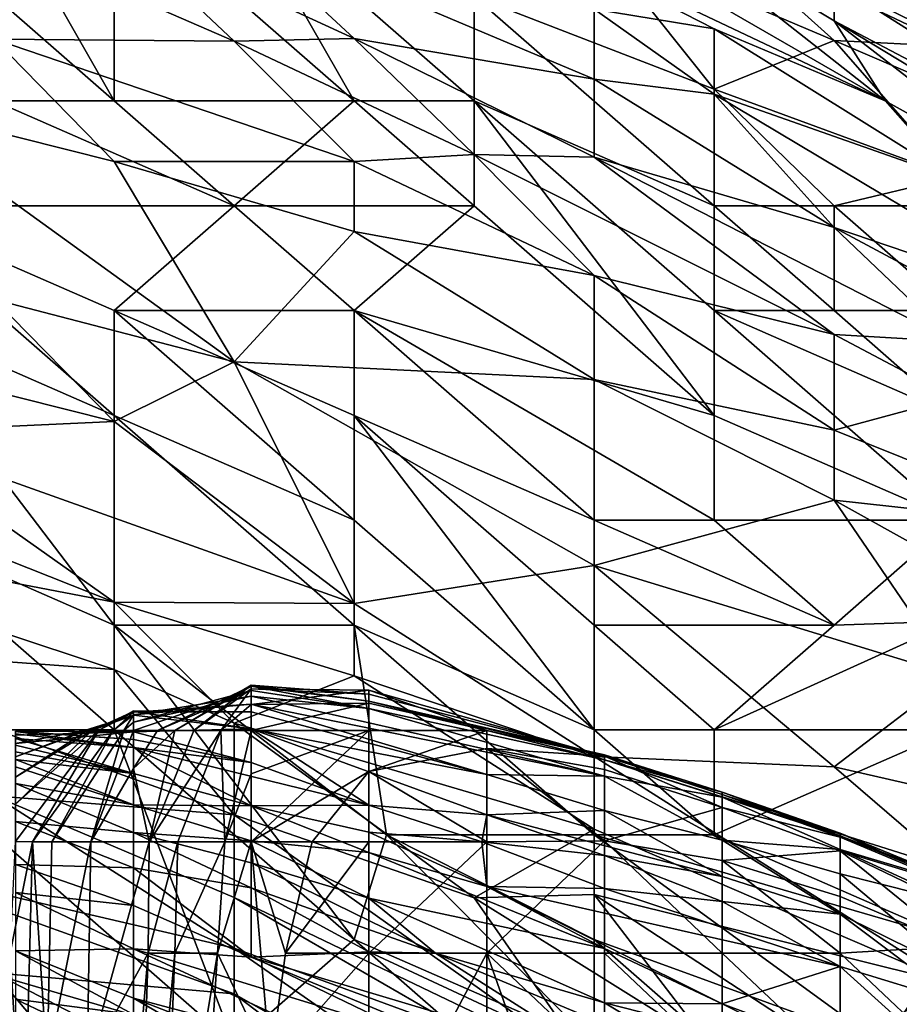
# Model space of a CAD drawing. Extents: x -161 to 11, y -10 to 160.
# Tile 482 of 499: x 0.9225 to 0.9553, y 0.2599 to 0.2966. Entities that reach past the tile are written whole.
import ezdxf

# ---------------------------------------------------------------- set-up
doc = ezdxf.new("R2010")
doc.units = 0
doc.header["$MEASUREMENT"] = 0
doc.layers.get('0').update_dxf_attribs({"linetype": 'CONTINUOUS'})

msp = doc.modelspace()

# ---------------------------------------------------------------- linework, layer by layer
for points in [[(0.957368, 0.297272, 0.713675), (0.962871, 0.293568, 0.701956), (0.943955, 0.304314, 0.705862)], [(0.943955, 0.304314, 0.705862), (0.962871, 0.293568, 0.701956), (0.943955, 0.303918, 0.69805)], [(0.962871, 0.293568, 0.701956), (0.961839, 0.293601, 0.694144), (0.943955, 0.303918, 0.69805)], [(0.943955, 0.303918, 0.69805), (0.961839, 0.293601, 0.694144), (0.952897, 0.297979, 0.686331)], [(0.92607, 0.293568, 0.743644), (0.921599, 0.30138, 0.741231), (0.917128, 0.30138, 0.741439)], [(0.92607, 0.293568, 0.743644), (0.917128, 0.30138, 0.741439), (0.921599, 0.293568, 0.743578)], [(0.92607, 0.30138, 0.740745), (0.921599, 0.30138, 0.741231), (0.92607, 0.293568, 0.743644)], [(0.92607, 0.30138, 0.740745), (0.935013, 0.293568, 0.743371), (0.930542, 0.30138, 0.739953)], [(0.935013, 0.293568, 0.743371), (0.92607, 0.30138, 0.740745), (0.92607, 0.293568, 0.743644)], [(0.939484, 0.293568, 0.742914), (0.930542, 0.30138, 0.739953), (0.935013, 0.293568, 0.743371)], [(0.939484, 0.293568, 0.742914), (0.939484, 0.297474, 0.740763), (0.930542, 0.30138, 0.739953)], [(0.954803, 0.293568, 0.662894), (0.939484, 0.300841, 0.658987), (0.941267, 0.30138, 0.6668)], [(0.954803, 0.293568, 0.662894), (0.941267, 0.30138, 0.6668), (0.944871, 0.30138, 0.678519)], [(0.952897, 0.297979, 0.686331), (0.952897, 0.296546, 0.674612), (0.944871, 0.30138, 0.678519)], [(0.944871, 0.30138, 0.678519), (0.952897, 0.296546, 0.674612), (0.954803, 0.293568, 0.662894)], [(0.943955, 0.296986, 0.651175), (0.939484, 0.300841, 0.658987), (0.948426, 0.296251, 0.658987)], [(0.954803, 0.293568, 0.662894), (0.948426, 0.296251, 0.658987), (0.939484, 0.300841, 0.658987)], [(0.92607, 0.300018, 0.627737), (0.930542, 0.295797, 0.619925), (0.921599, 0.299682, 0.619925)], [(0.935013, 0.295889, 0.627737), (0.92607, 0.300018, 0.627737), (0.930542, 0.30004, 0.63555)], [(0.92607, 0.300018, 0.627737), (0.935013, 0.295889, 0.627737), (0.930542, 0.295797, 0.619925)], [(0.943955, 0.296986, 0.651175), (0.943955, 0.294372, 0.639456), (0.930542, 0.30004, 0.63555)], [(0.935013, 0.295889, 0.627737), (0.930542, 0.30004, 0.63555), (0.943955, 0.294372, 0.639456)], [(0.943955, 0.299623, 0.737112), (0.952897, 0.295816, 0.737112), (0.948426, 0.299843, 0.733206)], [(0.957368, 0.29559, 0.733206), (0.948426, 0.299843, 0.733206), (0.952897, 0.295816, 0.737112)], [(0.957368, 0.296642, 0.7293), (0.948426, 0.299843, 0.733206), (0.957368, 0.29559, 0.733206)], [(0.921599, 0.299682, 0.619925), (0.930542, 0.295797, 0.619925), (0.921599, 0.295869, 0.608206)], [(0.948426, 0.294006, 0.741019), (0.943955, 0.299623, 0.737112), (0.939484, 0.297474, 0.740763)], [(0.952897, 0.295816, 0.737112), (0.943955, 0.299623, 0.737112), (0.948426, 0.294006, 0.741019)], [(0.96631, 0.289496, 0.678519), (0.952897, 0.296546, 0.674612), (0.952897, 0.297979, 0.686331)], [(0.961839, 0.293601, 0.694144), (0.96631, 0.289496, 0.678519), (0.952897, 0.297979, 0.686331)], [(0.948426, 0.289662, 0.743853), (0.948426, 0.294006, 0.741019), (0.939484, 0.297474, 0.740763)], [(0.948426, 0.289662, 0.743853), (0.939484, 0.297474, 0.740763), (0.939484, 0.293568, 0.742914)], [(0.948426, 0.29382, 0.647269), (0.943955, 0.296986, 0.651175), (0.948426, 0.296251, 0.658987)], [(0.943955, 0.294372, 0.639456), (0.943955, 0.296986, 0.651175), (0.948426, 0.29382, 0.647269)], [(0.96631, 0.289496, 0.678519), (0.96631, 0.288444, 0.670706), (0.952897, 0.296546, 0.674612)], [(0.952897, 0.296546, 0.674612), (0.96631, 0.288444, 0.670706), (0.961839, 0.289666, 0.662894)], [(0.961839, 0.289666, 0.662894), (0.954803, 0.293568, 0.662894), (0.952897, 0.296546, 0.674612)], [(0.954803, 0.293568, 0.662894), (0.957368, 0.290674, 0.655081), (0.948426, 0.296251, 0.658987)], [(0.957368, 0.290674, 0.655081), (0.948426, 0.29382, 0.647269), (0.948426, 0.296251, 0.658987)], [(0.92607, 0.29131, 0.600394), (0.917073, 0.293568, 0.596487), (0.921599, 0.295869, 0.608206)], [(0.930542, 0.295797, 0.619925), (0.935013, 0.291314, 0.612112), (0.921599, 0.295869, 0.608206)], [(0.921599, 0.295869, 0.608206), (0.935013, 0.291314, 0.612112), (0.92607, 0.29131, 0.600394)], [(0.935013, 0.295889, 0.627737), (0.939484, 0.291568, 0.619925), (0.930542, 0.295797, 0.619925)], [(0.935013, 0.291314, 0.612112), (0.930542, 0.295797, 0.619925), (0.939484, 0.291568, 0.619925)], [(0.943955, 0.294372, 0.639456), (0.943955, 0.291472, 0.627737), (0.935013, 0.295889, 0.627737)], [(0.935013, 0.295889, 0.627737), (0.943955, 0.291472, 0.627737), (0.939484, 0.291568, 0.619925)], [(0.957368, 0.290724, 0.741019), (0.952897, 0.295816, 0.737112), (0.948426, 0.294006, 0.741019)], [(0.958137, 0.293568, 0.737112), (0.957368, 0.29559, 0.733206), (0.952897, 0.295816, 0.737112)], [(0.952897, 0.295816, 0.737112), (0.957368, 0.290724, 0.741019), (0.958137, 0.293568, 0.737112)], [(0.948426, 0.29382, 0.647269), (0.952897, 0.288847, 0.63555), (0.943955, 0.294372, 0.639456)], [(0.952897, 0.288847, 0.63555), (0.943955, 0.291472, 0.627737), (0.943955, 0.294372, 0.639456)], [(0.952897, 0.289662, 0.743047), (0.948426, 0.294006, 0.741019), (0.948426, 0.289662, 0.743853)], [(0.948426, 0.294006, 0.741019), (0.952897, 0.289662, 0.743047), (0.957368, 0.290724, 0.741019)], [(0.92607, 0.29131, 0.600394), (0.930542, 0.283848, 0.584769), (0.917073, 0.293568, 0.596487)], [(0.917073, 0.293568, 0.596487), (0.930542, 0.283848, 0.584769), (0.921599, 0.286172, 0.580862)], [(0.917128, 0.289662, 0.743637), (0.930542, 0.289662, 0.744583), (0.921599, 0.293568, 0.743578)], [(0.921599, 0.293568, 0.743578), (0.930542, 0.289662, 0.744583), (0.92607, 0.293568, 0.743644)], [(0.92607, 0.293568, 0.743644), (0.930542, 0.289662, 0.744583), (0.935013, 0.293568, 0.743371)], [(0.939484, 0.289662, 0.744488), (0.935013, 0.293568, 0.743371), (0.930542, 0.289662, 0.744583)], [(0.939484, 0.289662, 0.744488), (0.939484, 0.293568, 0.742914), (0.935013, 0.293568, 0.743371)], [(0.939484, 0.293568, 0.742914), (0.939484, 0.289662, 0.744488), (0.948426, 0.281849, 0.746614)], [(0.948426, 0.285755, 0.74541), (0.948426, 0.289662, 0.743853), (0.939484, 0.293568, 0.742914)], [(0.948426, 0.285755, 0.74541), (0.939484, 0.293568, 0.742914), (0.948426, 0.281849, 0.746614)], [(0.961839, 0.285825, 0.643362), (0.948426, 0.29382, 0.647269), (0.957368, 0.290674, 0.655081)], [(0.948426, 0.29382, 0.647269), (0.961839, 0.285825, 0.643362), (0.952897, 0.288847, 0.63555)], [(0.957368, 0.290674, 0.655081), (0.954803, 0.293568, 0.662894), (0.961839, 0.289666, 0.662894)], [(0.935013, 0.291314, 0.612112), (0.935013, 0.288703, 0.6043), (0.92607, 0.29131, 0.600394)], [(0.930542, 0.283848, 0.584769), (0.92607, 0.29131, 0.600394), (0.935013, 0.288703, 0.6043)], [(0.939484, 0.291568, 0.619925), (0.943955, 0.287065, 0.612112), (0.935013, 0.291314, 0.612112)], [(0.935013, 0.291314, 0.612112), (0.943955, 0.287065, 0.612112), (0.935013, 0.288703, 0.6043)], [(0.943955, 0.291472, 0.627737), (0.952897, 0.284863, 0.619925), (0.939484, 0.291568, 0.619925)], [(0.939484, 0.291568, 0.619925), (0.952897, 0.284863, 0.619925), (0.943955, 0.287065, 0.612112)], [(0.952897, 0.288847, 0.63555), (0.957368, 0.284601, 0.627737), (0.943955, 0.291472, 0.627737)], [(0.952897, 0.284863, 0.619925), (0.943955, 0.291472, 0.627737), (0.957368, 0.284601, 0.627737)], [(0.952897, 0.289662, 0.743047), (0.957368, 0.289662, 0.741951), (0.957368, 0.290724, 0.741019)], [(0.92607, 0.285755, 0.744728), (0.930542, 0.289662, 0.744583), (0.917128, 0.289662, 0.743637)], [(0.92607, 0.285755, 0.744728), (0.917128, 0.289662, 0.743637), (0.92607, 0.281849, 0.744714)], [(0.92607, 0.281849, 0.744714), (0.917128, 0.289662, 0.743637), (0.917128, 0.285755, 0.74355)], [(0.92607, 0.285755, 0.744728), (0.935013, 0.285755, 0.745393), (0.930542, 0.289662, 0.744583)], [(0.935013, 0.285755, 0.745393), (0.939484, 0.289662, 0.744488), (0.930542, 0.289662, 0.744583)], [(0.935013, 0.285755, 0.745393), (0.948426, 0.281849, 0.746614), (0.939484, 0.289662, 0.744488)], [(0.948426, 0.289662, 0.743853), (0.952897, 0.285755, 0.745155), (0.952897, 0.289662, 0.743047)], [(0.952897, 0.285755, 0.745155), (0.948426, 0.289662, 0.743853), (0.948426, 0.285755, 0.74541)], [(0.952897, 0.289662, 0.743047), (0.957368, 0.285755, 0.744795), (0.957368, 0.289662, 0.741951)], [(0.952897, 0.289662, 0.743047), (0.952897, 0.285755, 0.745155), (0.957368, 0.285755, 0.744795)], [(0.957368, 0.284601, 0.627737), (0.952897, 0.288847, 0.63555), (0.961839, 0.284064, 0.63555)], [(0.961839, 0.285825, 0.643362), (0.961839, 0.284064, 0.63555), (0.952897, 0.288847, 0.63555)], [(0.935013, 0.288703, 0.6043), (0.943955, 0.283182, 0.600394), (0.930542, 0.283848, 0.584769)], [(0.943955, 0.287065, 0.612112), (0.943955, 0.283182, 0.600394), (0.935013, 0.288703, 0.6043)], [(0.952897, 0.284863, 0.619925), (0.952897, 0.281301, 0.608206), (0.943955, 0.287065, 0.612112)], [(0.943955, 0.287065, 0.612112), (0.952897, 0.281301, 0.608206), (0.943955, 0.283182, 0.600394)], [(0.921599, 0.286172, 0.580862), (0.92607, 0.281627, 0.57305), (0.917128, 0.28387, 0.569144)], [(0.921599, 0.286172, 0.580862), (0.930542, 0.283848, 0.584769), (0.92607, 0.281627, 0.57305)], [(0.92607, 0.274037, 0.743801), (0.92607, 0.281849, 0.744714), (0.917128, 0.285755, 0.74355)], [(0.917128, 0.285755, 0.74355), (0.917128, 0.277943, 0.742446), (0.92607, 0.274037, 0.743801)], [(0.935013, 0.281849, 0.745762), (0.935013, 0.285755, 0.745393), (0.92607, 0.285755, 0.744728)], [(0.935013, 0.281849, 0.745762), (0.92607, 0.285755, 0.744728), (0.935013, 0.277943, 0.74588)], [(0.935013, 0.277943, 0.74588), (0.92607, 0.285755, 0.744728), (0.92607, 0.281849, 0.744714)], [(0.935013, 0.285755, 0.745393), (0.948426, 0.277943, 0.747445), (0.948426, 0.281849, 0.746614)], [(0.935013, 0.285755, 0.745393), (0.943955, 0.277943, 0.747023), (0.948426, 0.277943, 0.747445)], [(0.943955, 0.277943, 0.747023), (0.935013, 0.285755, 0.745393), (0.935013, 0.281849, 0.745762)], [(0.957368, 0.281849, 0.746547), (0.952897, 0.285755, 0.745155), (0.948426, 0.285755, 0.74541)], [(0.948426, 0.285755, 0.74541), (0.957368, 0.277943, 0.747952), (0.957368, 0.281849, 0.746547)], [(0.948426, 0.285755, 0.74541), (0.948426, 0.281849, 0.746614), (0.957368, 0.277943, 0.747952)], [(0.952897, 0.285755, 0.745155), (0.957368, 0.281849, 0.746547), (0.957368, 0.285755, 0.744795)], [(0.957368, 0.284601, 0.627737), (0.957368, 0.282507, 0.619925), (0.952897, 0.284863, 0.619925)], [(0.952897, 0.284863, 0.619925), (0.957368, 0.282507, 0.619925), (0.952897, 0.281301, 0.608206)], [(0.917128, 0.28387, 0.569144), (0.92607, 0.281627, 0.57305), (0.917128, 0.281207, 0.561331)], [(0.930542, 0.283848, 0.584769), (0.935013, 0.274836, 0.565237), (0.92607, 0.281627, 0.57305)], [(0.943955, 0.283182, 0.600394), (0.943955, 0.27626, 0.580862), (0.930542, 0.283848, 0.584769)], [(0.930542, 0.283848, 0.584769), (0.943955, 0.27626, 0.580862), (0.935013, 0.274836, 0.565237)], [(0.952897, 0.281301, 0.608206), (0.952897, 0.278688, 0.600394), (0.943955, 0.283182, 0.600394)], [(0.943955, 0.283182, 0.600394), (0.952897, 0.278688, 0.600394), (0.943955, 0.27626, 0.580862)], [(0.961839, 0.277713, 0.612112), (0.952897, 0.281301, 0.608206), (0.957368, 0.282507, 0.619925)], [(0.908522, 0.281849, 0.553519), (0.92607, 0.274896, 0.553519), (0.908186, 0.278324, 0.5418)], [(0.92607, 0.274896, 0.553519), (0.908522, 0.281849, 0.553519), (0.917128, 0.281207, 0.561331)], [(0.935013, 0.274037, 0.745694), (0.935013, 0.277943, 0.74588), (0.92607, 0.281849, 0.744714)], [(0.92607, 0.274037, 0.743801), (0.935013, 0.274037, 0.745694), (0.92607, 0.281849, 0.744714)], [(0.943955, 0.274037, 0.747307), (0.943955, 0.277943, 0.747023), (0.935013, 0.281849, 0.745762)], [(0.943955, 0.274037, 0.747307), (0.935013, 0.281849, 0.745762), (0.943955, 0.27013, 0.747238)], [(0.935013, 0.277943, 0.74588), (0.943955, 0.27013, 0.747238), (0.935013, 0.281849, 0.745762)], [(0.957368, 0.277943, 0.747952), (0.948426, 0.281849, 0.746614), (0.948426, 0.277943, 0.747445)], [(0.935013, 0.274836, 0.565237), (0.917128, 0.281207, 0.561331), (0.92607, 0.281627, 0.57305)], [(0.935013, 0.274836, 0.565237), (0.92607, 0.274896, 0.553519), (0.917128, 0.281207, 0.561331)], [(0.952897, 0.281301, 0.608206), (0.961839, 0.277713, 0.612112), (0.952897, 0.278688, 0.600394)], [(0.952897, 0.278688, 0.600394), (0.957368, 0.272157, 0.588675), (0.943955, 0.27626, 0.580862)], [(0.970781, 0.268751, 0.600394), (0.952897, 0.278688, 0.600394), (0.961839, 0.277713, 0.612112)], [(0.970781, 0.268751, 0.600394), (0.957368, 0.272157, 0.588675), (0.952897, 0.278688, 0.600394)], [(0.92607, 0.274896, 0.553519), (0.92607, 0.272381, 0.545706), (0.908186, 0.278324, 0.5418)], [(0.908186, 0.278324, 0.5418), (0.92607, 0.272381, 0.545706), (0.912657, 0.273356, 0.530081)], [(0.92607, 0.27013, 0.742911), (0.92607, 0.274037, 0.743801), (0.917128, 0.277943, 0.742446)], [(0.917128, 0.27013, 0.740196), (0.92607, 0.27013, 0.742911), (0.917128, 0.277943, 0.742446)], [(0.943955, 0.27013, 0.747238), (0.935013, 0.277943, 0.74588), (0.935013, 0.274037, 0.745694)], [(0.952897, 0.274037, 0.748494), (0.948426, 0.277943, 0.747445), (0.943955, 0.277943, 0.747023)], [(0.952897, 0.274037, 0.748494), (0.943955, 0.277943, 0.747023), (0.943955, 0.274037, 0.747307)], [(0.948426, 0.277943, 0.747445), (0.952897, 0.274037, 0.748494), (0.957368, 0.277943, 0.747952)], [(0.957368, 0.274188, 0.748831), (0.957368, 0.277943, 0.747952), (0.952897, 0.274037, 0.748494)], [(0.943955, 0.27626, 0.580862), (0.943955, 0.269146, 0.561331), (0.935013, 0.274836, 0.565237)], [(0.952897, 0.268759, 0.57305), (0.943955, 0.27626, 0.580862), (0.957368, 0.272157, 0.588675)], [(0.943955, 0.27626, 0.580862), (0.952897, 0.268759, 0.57305), (0.943955, 0.269146, 0.561331)], [(0.935013, 0.272148, 0.557425), (0.92607, 0.274896, 0.553519), (0.935013, 0.274836, 0.565237)], [(0.92607, 0.274896, 0.553519), (0.935013, 0.272148, 0.557425), (0.930542, 0.270383, 0.545706)], [(0.92607, 0.274896, 0.553519), (0.930542, 0.270383, 0.545706), (0.92607, 0.272381, 0.545706)], [(0.943955, 0.269146, 0.561331), (0.935013, 0.272148, 0.557425), (0.935013, 0.274836, 0.565237)], [(0.948426, 0.27013, 0.748143), (0.957368, 0.27013, 0.749468), (0.957368, 0.274188, 0.748831)], [(0.957368, 0.274188, 0.748831), (0.952897, 0.274037, 0.748494), (0.948426, 0.27013, 0.748143)], [(0.935013, 0.262318, 0.743547), (0.936223, 0.266224, 0.744925), (0.92607, 0.274037, 0.743801)], [(0.936223, 0.266224, 0.744925), (0.935013, 0.274037, 0.745694), (0.92607, 0.274037, 0.743801)], [(0.92607, 0.27013, 0.742911), (0.935013, 0.262318, 0.743547), (0.92607, 0.274037, 0.743801)], [(0.943955, 0.266224, 0.746926), (0.943955, 0.27013, 0.747238), (0.935013, 0.274037, 0.745694)], [(0.936223, 0.266224, 0.744925), (0.943955, 0.266224, 0.746926), (0.935013, 0.274037, 0.745694)], [(0.948426, 0.27013, 0.748143), (0.952897, 0.274037, 0.748494), (0.943955, 0.274037, 0.747307)], [(0.943955, 0.27013, 0.747238), (0.948426, 0.27013, 0.748143), (0.943955, 0.274037, 0.747307)], [(0.930542, 0.266969, 0.533987), (0.912657, 0.273356, 0.530081), (0.92607, 0.272381, 0.545706)], [(0.930542, 0.266969, 0.533987), (0.921599, 0.267678, 0.522269), (0.912657, 0.273356, 0.530081)], [(0.92607, 0.272381, 0.545706), (0.930542, 0.270383, 0.545706), (0.930542, 0.266969, 0.533987)], [(0.943955, 0.266438, 0.553519), (0.930542, 0.270383, 0.545706), (0.935013, 0.272148, 0.557425)], [(0.943955, 0.269146, 0.561331), (0.943955, 0.266438, 0.553519), (0.935013, 0.272148, 0.557425)], [(0.957368, 0.272157, 0.588675), (0.96631, 0.265691, 0.584769), (0.952897, 0.268759, 0.57305)], [(0.931174, 0.271386, 0.03395), (0.931174, 0.271596, 0.030193), (0.926784, 0.270421, 0.03395)], [(0.926784, 0.270421, 0.03395), (0.931174, 0.271596, 0.030193), (0.926784, 0.270111, 0.03045)], [(0.926784, 0.270111, 0.03045), (0.931174, 0.271596, 0.030193), (0.927685, 0.270111, 0.026436)], [(0.931174, 0.271596, 0.030193), (0.931174, 0.271756, 0.026436), (0.927685, 0.270111, 0.026436)], [(0.928328, 0.270111, 0.022678), (0.927685, 0.270111, 0.026436), (0.931174, 0.271756, 0.026436)], [(0.931174, 0.271756, 0.026436), (0.931174, 0.271797, 0.022678), (0.928328, 0.270111, 0.022678)], [(0.929043, 0.270111, 0.018921), (0.928328, 0.270111, 0.022678), (0.931174, 0.271797, 0.022678)], [(0.931174, 0.271797, 0.022678), (0.931174, 0.271664, 0.018921), (0.929043, 0.270111, 0.018921)], [(0.929043, 0.270111, 0.018921), (0.931174, 0.271664, 0.018921), (0.930041, 0.270111, 0.015164)], [(0.931174, 0.271664, 0.018921), (0.931174, 0.27108, 0.015164), (0.930041, 0.270111, 0.015164)], [(0.931174, 0.271756, 0.026436), (0.935564, 0.271201, 0.022678), (0.931174, 0.271797, 0.022678)], [(0.935564, 0.271469, 0.018921), (0.931174, 0.271797, 0.022678), (0.935564, 0.271201, 0.022678)], [(0.931174, 0.271797, 0.022678), (0.935564, 0.271469, 0.018921), (0.931174, 0.271664, 0.018921)], [(0.931174, 0.271596, 0.030193), (0.935564, 0.270928, 0.026436), (0.931174, 0.271756, 0.026436)], [(0.935564, 0.271201, 0.022678), (0.931174, 0.271756, 0.026436), (0.935564, 0.270928, 0.026436)], [(0.935564, 0.271614, 0.015164), (0.931174, 0.271664, 0.018921), (0.935564, 0.271469, 0.018921)], [(0.935564, 0.271614, 0.015164), (0.931174, 0.27108, 0.015164), (0.931174, 0.271664, 0.018921)], [(0.931174, 0.27108, 0.015164), (0.935564, 0.271614, 0.015164), (0.935564, 0.271124, 0.011407)], [(0.931174, 0.271386, 0.03395), (0.935564, 0.270928, 0.026436), (0.931174, 0.271596, 0.030193)], [(0.935564, 0.271469, 0.018921), (0.944343, 0.269156, 0.011407), (0.935564, 0.271614, 0.015164)], [(0.935564, 0.271614, 0.015164), (0.944343, 0.269156, 0.011407), (0.939953, 0.270111, 0.010335)], [(0.935564, 0.271614, 0.015164), (0.939953, 0.270111, 0.010335), (0.935564, 0.271124, 0.011407)], [(0.931174, 0.271386, 0.03395), (0.926784, 0.270689, 0.037707), (0.931174, 0.271097, 0.037707)], [(0.926784, 0.270689, 0.037707), (0.931174, 0.271386, 0.03395), (0.926784, 0.270421, 0.03395)], [(0.931174, 0.271097, 0.037707), (0.944343, 0.268405, 0.030193), (0.931174, 0.271386, 0.03395)], [(0.931174, 0.271386, 0.03395), (0.944343, 0.268405, 0.030193), (0.935564, 0.270928, 0.026436)], [(0.935564, 0.271124, 0.011407), (0.931174, 0.270111, 0.012856), (0.931174, 0.27108, 0.015164)], [(0.931174, 0.270111, 0.012856), (0.935564, 0.271124, 0.011407), (0.935564, 0.270111, 0.009329)], [(0.935564, 0.271201, 0.022678), (0.944343, 0.269156, 0.011407), (0.935564, 0.271469, 0.018921)], [(0.935564, 0.270928, 0.026436), (0.944343, 0.269015, 0.022678), (0.935564, 0.271201, 0.022678)], [(0.944343, 0.269015, 0.022678), (0.944343, 0.269205, 0.015164), (0.935564, 0.271201, 0.022678)], [(0.935564, 0.271201, 0.022678), (0.944343, 0.269205, 0.015164), (0.944343, 0.269156, 0.011407)], [(0.939953, 0.270111, 0.010335), (0.935564, 0.270111, 0.009329), (0.935564, 0.271124, 0.011407)], [(0.926784, 0.270686, 0.052735), (0.926784, 0.270812, 0.048978), (0.925234, 0.270111, 0.048978)], [(0.925483, 0.270111, 0.045221), (0.925234, 0.270111, 0.048978), (0.926784, 0.270812, 0.048978)], [(0.926784, 0.270812, 0.048978), (0.926784, 0.270841, 0.045221), (0.925483, 0.270111, 0.045221)], [(0.926784, 0.270787, 0.041464), (0.925483, 0.270111, 0.045221), (0.926784, 0.270841, 0.045221)], [(0.925483, 0.270111, 0.045221), (0.926784, 0.270787, 0.041464), (0.926031, 0.270111, 0.037707)], [(0.926784, 0.270787, 0.041464), (0.926784, 0.270689, 0.037707), (0.926031, 0.270111, 0.037707)], [(0.931174, 0.270801, 0.041464), (0.931174, 0.271097, 0.037707), (0.926784, 0.270787, 0.041464)], [(0.926784, 0.270787, 0.041464), (0.931174, 0.271097, 0.037707), (0.926784, 0.270689, 0.037707)], [(0.926784, 0.270812, 0.048978), (0.931174, 0.270801, 0.041464), (0.926784, 0.270841, 0.045221)], [(0.926784, 0.270787, 0.041464), (0.926784, 0.270841, 0.045221), (0.931174, 0.270801, 0.041464)], [(0.926784, 0.270686, 0.052735), (0.931174, 0.270169, 0.048978), (0.926784, 0.270812, 0.048978)], [(0.926784, 0.270812, 0.048978), (0.931174, 0.270169, 0.048978), (0.931174, 0.270801, 0.041464)], [(0.931174, 0.270111, 0.012856), (0.930041, 0.270111, 0.015164), (0.931174, 0.27108, 0.015164)], [(0.931174, 0.270801, 0.041464), (0.939953, 0.268471, 0.041464), (0.931174, 0.271097, 0.037707)], [(0.939953, 0.268471, 0.041464), (0.944343, 0.268405, 0.030193), (0.931174, 0.271097, 0.037707)], [(0.931174, 0.270169, 0.048978), (0.939953, 0.268471, 0.041464), (0.931174, 0.270801, 0.041464)], [(0.944343, 0.268405, 0.030193), (0.944343, 0.269015, 0.022678), (0.935564, 0.270928, 0.026436)], [(0.926784, 0.270686, 0.052735), (0.924956, 0.270111, 0.056493), (0.926784, 0.270054, 0.064007)], [(0.926784, 0.270686, 0.052735), (0.925058, 0.270111, 0.052735), (0.924956, 0.270111, 0.056493)], [(0.925234, 0.270111, 0.048978), (0.925058, 0.270111, 0.052735), (0.926784, 0.270686, 0.052735)], [(0.926424, 0.270111, 0.03395), (0.926031, 0.270111, 0.037707), (0.926784, 0.270689, 0.037707)], [(0.926784, 0.270689, 0.037707), (0.926784, 0.270421, 0.03395), (0.926424, 0.270111, 0.03395)], [(0.926784, 0.270111, 0.03045), (0.926424, 0.270111, 0.03395), (0.926784, 0.270421, 0.03395)], [(0.926784, 0.270054, 0.064007), (0.931174, 0.270169, 0.048978), (0.926784, 0.270686, 0.052735)], [(0.943955, 0.266438, 0.553519), (0.939484, 0.263876, 0.537894), (0.930542, 0.270383, 0.545706)], [(0.939484, 0.263876, 0.537894), (0.930542, 0.266969, 0.533987), (0.930542, 0.270383, 0.545706)], [(0.917128, 0.27013, 0.740196), (0.917128, 0.262318, 0.736295), (0.930542, 0.258412, 0.74023)], [(0.930542, 0.258412, 0.74023), (0.92607, 0.27013, 0.742911), (0.917128, 0.27013, 0.740196)], [(0.922395, 0.269625, 0.06025), (0.926784, 0.270054, 0.064007), (0.924956, 0.270111, 0.056493)], [(0.922395, 0.269625, 0.06025), (0.924956, 0.270111, 0.056493), (0.922395, 0.269134, 0.056493)], [(0.925058, 0.270111, 0.052735), (0.922395, 0.269134, 0.056493), (0.924956, 0.270111, 0.056493)], [(0.922395, 0.269134, 0.056493), (0.925058, 0.270111, 0.052735), (0.922395, 0.268375, 0.052735)], [(0.925234, 0.270111, 0.048978), (0.922395, 0.268375, 0.052735), (0.925058, 0.270111, 0.052735)], [(0.922395, 0.268375, 0.052735), (0.925234, 0.270111, 0.048978), (0.922395, 0.267367, 0.048978)], [(0.925483, 0.270111, 0.045221), (0.922395, 0.267367, 0.048978), (0.925234, 0.270111, 0.048978)], [(0.922395, 0.265973, 0.045221), (0.922395, 0.267367, 0.048978), (0.925483, 0.270111, 0.045221)], [(0.923029, 0.265961, 0.041464), (0.922395, 0.265973, 0.045221), (0.925483, 0.270111, 0.045221)], [(0.922395, 0.270078, 0.071521), (0.926784, 0.269769, 0.067764), (0.922395, 0.270079, 0.067764)], [(0.922395, 0.270079, 0.067764), (0.926784, 0.269769, 0.067764), (0.926784, 0.270054, 0.064007)], [(0.926784, 0.270054, 0.064007), (0.922395, 0.26993, 0.064007), (0.922395, 0.270079, 0.067764)], [(0.922395, 0.269985, 0.075278), (0.926784, 0.269477, 0.071521), (0.922395, 0.270078, 0.071521)], [(0.926784, 0.269477, 0.071521), (0.926784, 0.269769, 0.067764), (0.922395, 0.270078, 0.071521)], [(0.922395, 0.269625, 0.06025), (0.922395, 0.26993, 0.064007), (0.926784, 0.270054, 0.064007)], [(0.926031, 0.270111, 0.037707), (0.923029, 0.265961, 0.041464), (0.925483, 0.270111, 0.045221)], [(0.923029, 0.265961, 0.041464), (0.926031, 0.270111, 0.037707), (0.923744, 0.265961, 0.037707)], [(0.926424, 0.270111, 0.03395), (0.923744, 0.265961, 0.037707), (0.926031, 0.270111, 0.037707)], [(0.923744, 0.265961, 0.037707), (0.926424, 0.270111, 0.03395), (0.925193, 0.265961, 0.030193)], [(0.926784, 0.270111, 0.03045), (0.925193, 0.265961, 0.030193), (0.926424, 0.270111, 0.03395)], [(0.925193, 0.265961, 0.030193), (0.926784, 0.270111, 0.03045), (0.926784, 0.268698, 0.026436)], [(0.930542, 0.258412, 0.74023), (0.935013, 0.262318, 0.743547), (0.92607, 0.27013, 0.742911)], [(0.931174, 0.270169, 0.048978), (0.926784, 0.270054, 0.064007), (0.931174, 0.268913, 0.064007)], [(0.926784, 0.270111, 0.03045), (0.927685, 0.270111, 0.026436), (0.926784, 0.268698, 0.026436)], [(0.926784, 0.268698, 0.026436), (0.927685, 0.270111, 0.026436), (0.928328, 0.270111, 0.022678)], [(0.928328, 0.270111, 0.022678), (0.927369, 0.265961, 0.018921), (0.926784, 0.268698, 0.026436)], [(0.931174, 0.268913, 0.064007), (0.926784, 0.270054, 0.064007), (0.926784, 0.269769, 0.067764)], [(0.927369, 0.265961, 0.018921), (0.928328, 0.270111, 0.022678), (0.929043, 0.270111, 0.018921)], [(0.930041, 0.270111, 0.015164), (0.927369, 0.265961, 0.018921), (0.929043, 0.270111, 0.018921)], [(0.927369, 0.265961, 0.018921), (0.930041, 0.270111, 0.015164), (0.92844, 0.265961, 0.015164)], [(0.930197, 0.265961, 0.011407), (0.92844, 0.265961, 0.015164), (0.930041, 0.270111, 0.015164)], [(0.930041, 0.270111, 0.015164), (0.931174, 0.270111, 0.012856), (0.930197, 0.265961, 0.011407)], [(0.931174, 0.270111, 0.012856), (0.931174, 0.268491, 0.011407), (0.930197, 0.265961, 0.011407)], [(0.939953, 0.266962, 0.056493), (0.931174, 0.270169, 0.048978), (0.935564, 0.267325, 0.067764)], [(0.939953, 0.266962, 0.056493), (0.939953, 0.268471, 0.041464), (0.931174, 0.270169, 0.048978)], [(0.931174, 0.270169, 0.048978), (0.931174, 0.268913, 0.064007), (0.935564, 0.267325, 0.067764)], [(0.931174, 0.268491, 0.011407), (0.935564, 0.270111, 0.009329), (0.931174, 0.265961, 0.010039)], [(0.935564, 0.270111, 0.009329), (0.931174, 0.268491, 0.011407), (0.931174, 0.270111, 0.012856)], [(0.935564, 0.268581, 0.00765), (0.931174, 0.265961, 0.010039), (0.935564, 0.270111, 0.009329)], [(0.935564, 0.268581, 0.00765), (0.935564, 0.270111, 0.009329), (0.939953, 0.270111, 0.010335)], [(0.935564, 0.268581, 0.00765), (0.939953, 0.270111, 0.010335), (0.939953, 0.269443, 0.00765)], [(0.939953, 0.270111, 0.010335), (0.944343, 0.269156, 0.011407), (0.939953, 0.269443, 0.00765)], [(0.948426, 0.27013, 0.748143), (0.943955, 0.27013, 0.747238), (0.948426, 0.266224, 0.748025)], [(0.943955, 0.266224, 0.746926), (0.948426, 0.266224, 0.748025), (0.943955, 0.27013, 0.747238)], [(0.957368, 0.27013, 0.749468), (0.948426, 0.27013, 0.748143), (0.948426, 0.266224, 0.748025)], [(0.957368, 0.262318, 0.749818), (0.957368, 0.27013, 0.749468), (0.948426, 0.266224, 0.748025)], [(0.922395, 0.269816, 0.079035), (0.926784, 0.269477, 0.071521), (0.922395, 0.269985, 0.075278)], [(0.922395, 0.269559, 0.082792), (0.926784, 0.268513, 0.082792), (0.922395, 0.269816, 0.079035)], [(0.926784, 0.269477, 0.071521), (0.922395, 0.269816, 0.079035), (0.926784, 0.268513, 0.082792)], [(0.931174, 0.268913, 0.064007), (0.926784, 0.269769, 0.067764), (0.926784, 0.269477, 0.071521)], [(0.922395, 0.269311, 0.08655), (0.926784, 0.268513, 0.082792), (0.922395, 0.269559, 0.082792)], [(0.926784, 0.268513, 0.082792), (0.922395, 0.269311, 0.08655), (0.922395, 0.269031, 0.090307)], [(0.926784, 0.268513, 0.082792), (0.931174, 0.2673, 0.082792), (0.926784, 0.269477, 0.071521)], [(0.935564, 0.267325, 0.067764), (0.926784, 0.269477, 0.071521), (0.931174, 0.2673, 0.082792)], [(0.926784, 0.269477, 0.071521), (0.935564, 0.267325, 0.067764), (0.931174, 0.268913, 0.064007)], [(0.939953, 0.269443, 0.00765), (0.939953, 0.265961, 0.004405), (0.935564, 0.268581, 0.00765)], [(0.944343, 0.269156, 0.011407), (0.944343, 0.268652, 0.00765), (0.939953, 0.269443, 0.00765)], [(0.939953, 0.269443, 0.00765), (0.944343, 0.268652, 0.00765), (0.944343, 0.265993, 0.003893)], [(0.944343, 0.265993, 0.003893), (0.939953, 0.265961, 0.004405), (0.939953, 0.269443, 0.00765)], [(0.922395, 0.268757, 0.094064), (0.926784, 0.267337, 0.097821), (0.922395, 0.269031, 0.090307)], [(0.926784, 0.268513, 0.082792), (0.922395, 0.269031, 0.090307), (0.926784, 0.267337, 0.097821)], [(0.957368, 0.264918, 0.569144), (0.943955, 0.269146, 0.561331), (0.952897, 0.268759, 0.57305)], [(0.957368, 0.264918, 0.569144), (0.957368, 0.260664, 0.557425), (0.943955, 0.269146, 0.561331)], [(0.943955, 0.269146, 0.561331), (0.957368, 0.260664, 0.557425), (0.943955, 0.266438, 0.553519)], [(0.944343, 0.269015, 0.022678), (0.948733, 0.267808, 0.018921), (0.944343, 0.269205, 0.015164)], [(0.948733, 0.267729, 0.011407), (0.944343, 0.269205, 0.015164), (0.948733, 0.267808, 0.018921)], [(0.948733, 0.267729, 0.011407), (0.944343, 0.269156, 0.011407), (0.944343, 0.269205, 0.015164)], [(0.948733, 0.267235, 0.00765), (0.944343, 0.269156, 0.011407), (0.948733, 0.267729, 0.011407)], [(0.944343, 0.269156, 0.011407), (0.948733, 0.267235, 0.00765), (0.944343, 0.268652, 0.00765)], [(0.944343, 0.268405, 0.030193), (0.948733, 0.267632, 0.022678), (0.944343, 0.269015, 0.022678)], [(0.948733, 0.267632, 0.022678), (0.948733, 0.267808, 0.018921), (0.944343, 0.269015, 0.022678)], [(0.922395, 0.26814, 0.101578), (0.926784, 0.267337, 0.097821), (0.922395, 0.268757, 0.094064)], [(0.926784, 0.268698, 0.026436), (0.927369, 0.265961, 0.018921), (0.925193, 0.265961, 0.030193)], [(0.935564, 0.268581, 0.00765), (0.933442, 0.265961, 0.00765), (0.931174, 0.265961, 0.010039)], [(0.935564, 0.268581, 0.00765), (0.935564, 0.265961, 0.006082), (0.933442, 0.265961, 0.00765)], [(0.939953, 0.265961, 0.004405), (0.935564, 0.265961, 0.006082), (0.935564, 0.268581, 0.00765)], [(0.944343, 0.265993, 0.003893), (0.944343, 0.268652, 0.00765), (0.948733, 0.267235, 0.00765)], [(0.957368, 0.264918, 0.569144), (0.952897, 0.268759, 0.57305), (0.96631, 0.265691, 0.584769)], [(0.926784, 0.267337, 0.097821), (0.931174, 0.2673, 0.082792), (0.926784, 0.268513, 0.082792)], [(0.931174, 0.268491, 0.011407), (0.931174, 0.265961, 0.010039), (0.930197, 0.265961, 0.011407)], [(0.944343, 0.267128, 0.041464), (0.939953, 0.268471, 0.041464), (0.939953, 0.266962, 0.056493)], [(0.939953, 0.268471, 0.041464), (0.944343, 0.267128, 0.041464), (0.944343, 0.268405, 0.030193)], [(0.944343, 0.268405, 0.030193), (0.944343, 0.267128, 0.041464), (0.948733, 0.266021, 0.037707)], [(0.944343, 0.268405, 0.030193), (0.948733, 0.266021, 0.037707), (0.948733, 0.267632, 0.022678)], [(0.922395, 0.266725, 0.116607), (0.926784, 0.266304, 0.109092), (0.922395, 0.26814, 0.101578)], [(0.926784, 0.267337, 0.097821), (0.922395, 0.26814, 0.101578), (0.926784, 0.266304, 0.109092)], [(0.921599, 0.267678, 0.522269), (0.930542, 0.262001, 0.514456), (0.917128, 0.265122, 0.502737)], [(0.930542, 0.266969, 0.533987), (0.930542, 0.263889, 0.522269), (0.921599, 0.267678, 0.522269)], [(0.930542, 0.263889, 0.522269), (0.930542, 0.262001, 0.514456), (0.921599, 0.267678, 0.522269)], [(0.953122, 0.266186, 0.018921), (0.948733, 0.267808, 0.018921), (0.948733, 0.267632, 0.022678)], [(0.953122, 0.26629, 0.015164), (0.948733, 0.267808, 0.018921), (0.953122, 0.266186, 0.018921)], [(0.948733, 0.267808, 0.018921), (0.953122, 0.26629, 0.015164), (0.948733, 0.267729, 0.011407)], [(0.953122, 0.266141, 0.011407), (0.948733, 0.267729, 0.011407), (0.953122, 0.26629, 0.015164)], [(0.953122, 0.266141, 0.011407), (0.948733, 0.267235, 0.00765), (0.948733, 0.267729, 0.011407)], [(0.953122, 0.26568, 0.026436), (0.948733, 0.267632, 0.022678), (0.948733, 0.266021, 0.037707)], [(0.953122, 0.26568, 0.026436), (0.953122, 0.266186, 0.018921), (0.948733, 0.267632, 0.022678)], [(0.931174, 0.2673, 0.082792), (0.926784, 0.267337, 0.097821), (0.931174, 0.265993, 0.097821)], [(0.926784, 0.266304, 0.109092), (0.931174, 0.265993, 0.097821), (0.926784, 0.267337, 0.097821)], [(0.931174, 0.2673, 0.082792), (0.935564, 0.266326, 0.079035), (0.935564, 0.267325, 0.067764)], [(0.931174, 0.265993, 0.097821), (0.935564, 0.265569, 0.08655), (0.931174, 0.2673, 0.082792)], [(0.935564, 0.265569, 0.08655), (0.935564, 0.266326, 0.079035), (0.931174, 0.2673, 0.082792)], [(0.939953, 0.266962, 0.056493), (0.935564, 0.267325, 0.067764), (0.939768, 0.265961, 0.067764)], [(0.935564, 0.266326, 0.079035), (0.939768, 0.265961, 0.067764), (0.935564, 0.267325, 0.067764)], [(0.939953, 0.266962, 0.056493), (0.948733, 0.264672, 0.048978), (0.944343, 0.267128, 0.041464)], [(0.948733, 0.267235, 0.00765), (0.948733, 0.265268, 0.003893), (0.944343, 0.265993, 0.003893)], [(0.948733, 0.266021, 0.037707), (0.944343, 0.267128, 0.041464), (0.948733, 0.264672, 0.048978)], [(0.953122, 0.266141, 0.011407), (0.953122, 0.265627, 0.00765), (0.948733, 0.267235, 0.00765)], [(0.948733, 0.265268, 0.003893), (0.948733, 0.267235, 0.00765), (0.953122, 0.265627, 0.00765)], [(0.922395, 0.265112, 0.131635), (0.926784, 0.264998, 0.120364), (0.922395, 0.266725, 0.116607)], [(0.926784, 0.266304, 0.109092), (0.922395, 0.266725, 0.116607), (0.926784, 0.264998, 0.120364)], [(0.930542, 0.266969, 0.533987), (0.943955, 0.257452, 0.522269), (0.930542, 0.263889, 0.522269)], [(0.939484, 0.263876, 0.537894), (0.943955, 0.257452, 0.522269), (0.930542, 0.266969, 0.533987)], [(0.939768, 0.265961, 0.067764), (0.944343, 0.265447, 0.056493), (0.939953, 0.266962, 0.056493)], [(0.948733, 0.264672, 0.048978), (0.939953, 0.266962, 0.056493), (0.944343, 0.265447, 0.056493)], [(0.943955, 0.264004, 0.545706), (0.939484, 0.263876, 0.537894), (0.943955, 0.266438, 0.553519)], [(0.943955, 0.266438, 0.553519), (0.957368, 0.260664, 0.557425), (0.943955, 0.264004, 0.545706)], [(0.931174, 0.264249, 0.112849), (0.926784, 0.266304, 0.109092), (0.926784, 0.264998, 0.120364)], [(0.931174, 0.265177, 0.105335), (0.926784, 0.266304, 0.109092), (0.931174, 0.264249, 0.112849)], [(0.931174, 0.265993, 0.097821), (0.926784, 0.266304, 0.109092), (0.931174, 0.265177, 0.105335)], [(0.935564, 0.263868, 0.101578), (0.931174, 0.265993, 0.097821), (0.931174, 0.265177, 0.105335)], [(0.935564, 0.265569, 0.08655), (0.931174, 0.265993, 0.097821), (0.935564, 0.263868, 0.101578)], [(0.935013, 0.262318, 0.743547), (0.943955, 0.258412, 0.745452), (0.936223, 0.266224, 0.744925)], [(0.935564, 0.265569, 0.08655), (0.939953, 0.264301, 0.082792), (0.935564, 0.266326, 0.079035)], [(0.935564, 0.266326, 0.079035), (0.939953, 0.264301, 0.082792), (0.939768, 0.265961, 0.067764)], [(0.943955, 0.262318, 0.746311), (0.943955, 0.266224, 0.746926), (0.936223, 0.266224, 0.744925)], [(0.943955, 0.262318, 0.746311), (0.936223, 0.266224, 0.744925), (0.943955, 0.258412, 0.745452)], [(0.944343, 0.265993, 0.003893), (0.944343, 0.26181, 0.00256), (0.939953, 0.26181, 0.003513)], [(0.939953, 0.26181, 0.003513), (0.939953, 0.265961, 0.004405), (0.944343, 0.265993, 0.003893)], [(0.957368, 0.262318, 0.749818), (0.948426, 0.266224, 0.748025), (0.943955, 0.266224, 0.746926)], [(0.954701, 0.258412, 0.748831), (0.957368, 0.262318, 0.749818), (0.943955, 0.266224, 0.746926)], [(0.943955, 0.262318, 0.746311), (0.954701, 0.258412, 0.748831), (0.943955, 0.266224, 0.746926)], [(0.944343, 0.26181, 0.00256), (0.944343, 0.265993, 0.003893), (0.948733, 0.26181, 0.002055)], [(0.948733, 0.265268, 0.003893), (0.948733, 0.26181, 0.002055), (0.944343, 0.265993, 0.003893)], [(0.948733, 0.266021, 0.037707), (0.948733, 0.264672, 0.048978), (0.953122, 0.263271, 0.045221)], [(0.953122, 0.264767, 0.03395), (0.948733, 0.266021, 0.037707), (0.953122, 0.263271, 0.045221)], [(0.948733, 0.266021, 0.037707), (0.953122, 0.264767, 0.03395), (0.953122, 0.26568, 0.026436)], [(0.953122, 0.266186, 0.018921), (0.957512, 0.26448, 0.015164), (0.953122, 0.26629, 0.015164)], [(0.957512, 0.264296, 0.011407), (0.953122, 0.26629, 0.015164), (0.957512, 0.26448, 0.015164)], [(0.953122, 0.26629, 0.015164), (0.957512, 0.264296, 0.011407), (0.953122, 0.266141, 0.011407)], [(0.953122, 0.26568, 0.026436), (0.957512, 0.264377, 0.018921), (0.953122, 0.266186, 0.018921)], [(0.957512, 0.264377, 0.018921), (0.957512, 0.26448, 0.015164), (0.953122, 0.266186, 0.018921)], [(0.953122, 0.266141, 0.011407), (0.957512, 0.264296, 0.011407), (0.953122, 0.265627, 0.00765)], [(0.922395, 0.265973, 0.045221), (0.923029, 0.265961, 0.041464), (0.922191, 0.26181, 0.045221)], [(0.922698, 0.25351, 0.041464), (0.922191, 0.26181, 0.045221), (0.923029, 0.265961, 0.041464)], [(0.923029, 0.265961, 0.041464), (0.923575, 0.257661, 0.037707), (0.922698, 0.25351, 0.041464)], [(0.923029, 0.265961, 0.041464), (0.923744, 0.265961, 0.037707), (0.923575, 0.257661, 0.037707)], [(0.923744, 0.265961, 0.037707), (0.925193, 0.265961, 0.030193), (0.923575, 0.257661, 0.037707)], [(0.925193, 0.265961, 0.030193), (0.925061, 0.257661, 0.030193), (0.923575, 0.257661, 0.037707)], [(0.925193, 0.265961, 0.030193), (0.927369, 0.265961, 0.018921), (0.925061, 0.257661, 0.030193)], [(0.927369, 0.265961, 0.018921), (0.92734, 0.26181, 0.018921), (0.925061, 0.257661, 0.030193)], [(0.927369, 0.265961, 0.018921), (0.92844, 0.265961, 0.015164), (0.92734, 0.26181, 0.018921)], [(0.928324, 0.26181, 0.015164), (0.92734, 0.26181, 0.018921), (0.92844, 0.265961, 0.015164)], [(0.92844, 0.265961, 0.015164), (0.930197, 0.265961, 0.011407), (0.928324, 0.26181, 0.015164)], [(0.929923, 0.26181, 0.011407), (0.928324, 0.26181, 0.015164), (0.930197, 0.265961, 0.011407)], [(0.929923, 0.26181, 0.011407), (0.930197, 0.265961, 0.011407), (0.931174, 0.265961, 0.010039)], [(0.931174, 0.265961, 0.010039), (0.93189, 0.257661, 0.00765), (0.929923, 0.26181, 0.011407)], [(0.931174, 0.265961, 0.010039), (0.932457, 0.26181, 0.00765), (0.93189, 0.257661, 0.00765)], [(0.931174, 0.265961, 0.010039), (0.933442, 0.265961, 0.00765), (0.932457, 0.26181, 0.00765)], [(0.932457, 0.26181, 0.00765), (0.933442, 0.265961, 0.00765), (0.935564, 0.265961, 0.006082)], [(0.935564, 0.26181, 0.005198), (0.932457, 0.26181, 0.00765), (0.935564, 0.265961, 0.006082)], [(0.935564, 0.26181, 0.005198), (0.935564, 0.265961, 0.006082), (0.939953, 0.265961, 0.004405)], [(0.935564, 0.26181, 0.005198), (0.939953, 0.265961, 0.004405), (0.939953, 0.26181, 0.003513)], [(0.944343, 0.264221, 0.067764), (0.939768, 0.265961, 0.067764), (0.939953, 0.264301, 0.082792)], [(0.944343, 0.265447, 0.056493), (0.939768, 0.265961, 0.067764), (0.944343, 0.264221, 0.067764)], [(0.948733, 0.265268, 0.003893), (0.953122, 0.265627, 0.00765), (0.953122, 0.263929, 0.003893)], [(0.957512, 0.263666, 0.026436), (0.953122, 0.26568, 0.026436), (0.953122, 0.264767, 0.03395)], [(0.953122, 0.26568, 0.026436), (0.957512, 0.263666, 0.026436), (0.957512, 0.264377, 0.018921)], [(0.957512, 0.264296, 0.011407), (0.961902, 0.261407, 0.00765), (0.953122, 0.265627, 0.00765)], [(0.961902, 0.261407, 0.00765), (0.957512, 0.262076, 0.003893), (0.953122, 0.265627, 0.00765)], [(0.953122, 0.263929, 0.003893), (0.953122, 0.265627, 0.00765), (0.957512, 0.262076, 0.003893)], [(0.944343, 0.261992, 0.08655), (0.935564, 0.265569, 0.08655), (0.935564, 0.263868, 0.101578)], [(0.944343, 0.261992, 0.08655), (0.939953, 0.264301, 0.082792), (0.935564, 0.265569, 0.08655)], [(0.944343, 0.265447, 0.056493), (0.948733, 0.263743, 0.056493), (0.948733, 0.264672, 0.048978)], [(0.944343, 0.264221, 0.067764), (0.948733, 0.263743, 0.056493), (0.944343, 0.265447, 0.056493)], [(0.953122, 0.263929, 0.003893), (0.953122, 0.26181, 0.002178), (0.948733, 0.265268, 0.003893)], [(0.948733, 0.26181, 0.002055), (0.948733, 0.265268, 0.003893), (0.953122, 0.26181, 0.002178)], [(0.930542, 0.262001, 0.514456), (0.930542, 0.260296, 0.506644), (0.917128, 0.265122, 0.502737)], [(0.917128, 0.265122, 0.502737), (0.930542, 0.260296, 0.506644), (0.921599, 0.261083, 0.491019)], [(0.926784, 0.263589, 0.131635), (0.922395, 0.265112, 0.131635), (0.922395, 0.264075, 0.139149)], [(0.922395, 0.265112, 0.131635), (0.926784, 0.263589, 0.131635), (0.926784, 0.264998, 0.120364)], [(0.926784, 0.263589, 0.131635), (0.931174, 0.26167, 0.131635), (0.926784, 0.264998, 0.120364)], [(0.926784, 0.264998, 0.120364), (0.931174, 0.26167, 0.131635), (0.931174, 0.264249, 0.112849)], [(0.931174, 0.264249, 0.112849), (0.938048, 0.26181, 0.109092), (0.931174, 0.265177, 0.105335)], [(0.938048, 0.26181, 0.109092), (0.935564, 0.263868, 0.101578), (0.931174, 0.265177, 0.105335)], [(0.953122, 0.263271, 0.045221), (0.948733, 0.264672, 0.048978), (0.948733, 0.263743, 0.056493)], [(0.953122, 0.263271, 0.045221), (0.957512, 0.261096, 0.045221), (0.953122, 0.264767, 0.03395)], [(0.957512, 0.263666, 0.026436), (0.953122, 0.264767, 0.03395), (0.957512, 0.261096, 0.045221)], [(0.938048, 0.26181, 0.109092), (0.931174, 0.264249, 0.112849), (0.935564, 0.261863, 0.116607)], [(0.935564, 0.261863, 0.116607), (0.931174, 0.264249, 0.112849), (0.931174, 0.26167, 0.131635)], [(0.939953, 0.264301, 0.082792), (0.953122, 0.261312, 0.06025), (0.944343, 0.264221, 0.067764)], [(0.944343, 0.261992, 0.08655), (0.948733, 0.259924, 0.08655), (0.939953, 0.264301, 0.082792)], [(0.939953, 0.264301, 0.082792), (0.948733, 0.259924, 0.08655), (0.953122, 0.261312, 0.06025)], [(0.944343, 0.264221, 0.067764), (0.953122, 0.261312, 0.06025), (0.948733, 0.263743, 0.056493)], [(0.926784, 0.26197, 0.142906), (0.922395, 0.264075, 0.139149), (0.922395, 0.261895, 0.154178)], [(0.926784, 0.263589, 0.131635), (0.922395, 0.264075, 0.139149), (0.926784, 0.26197, 0.142906)], [(0.943955, 0.257452, 0.522269), (0.939484, 0.258717, 0.518362), (0.930542, 0.263889, 0.522269)], [(0.930542, 0.263889, 0.522269), (0.939484, 0.258717, 0.518362), (0.930542, 0.262001, 0.514456)], [(0.938048, 0.26181, 0.109092), (0.944343, 0.259967, 0.101578), (0.935564, 0.263868, 0.101578)], [(0.944343, 0.261992, 0.08655), (0.935564, 0.263868, 0.101578), (0.944343, 0.259967, 0.101578)], [(0.948238, 0.258412, 0.533987), (0.939484, 0.263876, 0.537894), (0.943955, 0.264004, 0.545706)], [(0.943955, 0.257452, 0.522269), (0.939484, 0.263876, 0.537894), (0.948238, 0.258412, 0.533987)], [(0.957368, 0.260664, 0.557425), (0.952897, 0.258166, 0.5418), (0.943955, 0.264004, 0.545706)], [(0.943955, 0.264004, 0.545706), (0.952897, 0.258166, 0.5418), (0.948238, 0.258412, 0.533987)], [(0.957512, 0.262076, 0.003893), (0.953122, 0.26181, 0.002178), (0.953122, 0.263929, 0.003893)], [(0.931174, 0.26167, 0.131635), (0.926784, 0.263589, 0.131635), (0.926784, 0.26197, 0.142906)], [(0.953122, 0.263271, 0.045221), (0.948733, 0.263743, 0.056493), (0.953122, 0.261312, 0.06025)], [(0.953122, 0.263271, 0.045221), (0.953122, 0.261312, 0.06025), (0.957512, 0.259974, 0.052735)], [(0.957512, 0.259974, 0.052735), (0.957512, 0.261096, 0.045221), (0.953122, 0.263271, 0.045221)], [(0.928667, 0.254505, 0.737112), (0.930542, 0.258412, 0.74023), (0.917128, 0.262318, 0.736295)], [(0.928667, 0.254505, 0.737112), (0.917128, 0.262318, 0.736295), (0.917128, 0.258223, 0.733206)], [(0.943955, 0.254505, 0.744257), (0.935013, 0.262318, 0.743547), (0.930542, 0.258412, 0.74023)], [(0.943955, 0.254505, 0.744257), (0.943955, 0.258412, 0.745452), (0.935013, 0.262318, 0.743547)], [(0.943955, 0.258412, 0.745452), (0.952897, 0.254505, 0.747559), (0.943955, 0.262318, 0.746311)], [(0.954701, 0.258412, 0.748831), (0.943955, 0.262318, 0.746311), (0.952897, 0.254505, 0.747559)], [(0.954701, 0.258412, 0.748831), (0.96631, 0.250599, 0.751235), (0.957368, 0.262318, 0.749818)], [(0.922395, 0.261895, 0.154178), (0.926784, 0.260134, 0.154178), (0.926784, 0.26197, 0.142906)], [(0.936076, 0.257661, 0.142906), (0.926784, 0.26197, 0.142906), (0.926784, 0.260134, 0.154178)], [(0.940791, 0.257661, 0.127878), (0.926784, 0.26197, 0.142906), (0.936076, 0.257661, 0.142906)], [(0.926784, 0.26197, 0.142906), (0.940791, 0.257661, 0.127878), (0.931174, 0.26167, 0.131635)], [(0.939484, 0.258717, 0.518362), (0.939484, 0.257692, 0.514456), (0.930542, 0.262001, 0.514456)], [(0.943955, 0.252668, 0.502737), (0.930542, 0.262001, 0.514456), (0.939484, 0.257692, 0.514456)], [(0.930542, 0.262001, 0.514456), (0.943955, 0.252668, 0.502737), (0.930542, 0.260296, 0.506644)], [(0.948733, 0.259924, 0.08655), (0.944343, 0.261992, 0.08655), (0.944343, 0.259967, 0.101578)], [(0.953122, 0.26181, 0.002178), (0.957512, 0.262076, 0.003893), (0.957512, 0.257661, 0.001053)], [(0.922162, 0.257661, 0.045221), (0.922191, 0.26181, 0.045221), (0.922698, 0.25351, 0.041464)], [(0.922395, 0.260104, 0.165449), (0.926784, 0.259534, 0.157935), (0.922395, 0.261895, 0.154178)], [(0.926784, 0.260134, 0.154178), (0.922395, 0.261895, 0.154178), (0.926784, 0.259534, 0.157935)], [(0.926277, 0.24936, 0.022678), (0.925061, 0.257661, 0.030193), (0.92734, 0.26181, 0.018921)], [(0.926277, 0.24936, 0.022678), (0.92734, 0.26181, 0.018921), (0.926784, 0.24521, 0.019055)], [(0.92734, 0.26181, 0.018921), (0.928324, 0.26181, 0.015164), (0.926784, 0.24521, 0.019055)], [(0.926784, 0.24521, 0.019055), (0.928324, 0.26181, 0.015164), (0.927839, 0.24936, 0.015164)], [(0.928324, 0.26181, 0.015164), (0.929923, 0.26181, 0.011407), (0.927839, 0.24936, 0.015164)], [(0.927839, 0.24936, 0.015164), (0.929923, 0.26181, 0.011407), (0.929385, 0.25351, 0.011407)], [(0.93189, 0.257661, 0.00765), (0.929385, 0.25351, 0.011407), (0.929923, 0.26181, 0.011407)], [(0.944561, 0.257661, 0.116607), (0.935564, 0.261863, 0.116607), (0.931174, 0.26167, 0.131635)], [(0.944561, 0.257661, 0.116607), (0.931174, 0.26167, 0.131635), (0.940791, 0.257661, 0.127878)], [(0.93189, 0.257661, 0.00765), (0.932457, 0.26181, 0.00765), (0.935564, 0.26181, 0.005198)], [(0.935564, 0.25351, 0.003749), (0.93189, 0.257661, 0.00765), (0.935564, 0.26181, 0.005198)], [(0.935564, 0.261863, 0.116607), (0.944561, 0.257661, 0.116607), (0.938048, 0.26181, 0.109092)], [(0.935564, 0.25351, 0.003749), (0.935564, 0.26181, 0.005198), (0.939953, 0.26181, 0.003513)], [(0.939953, 0.24936, 0.002107), (0.935564, 0.25351, 0.003749), (0.939953, 0.26181, 0.003513)], [(0.948733, 0.257329, 0.105335), (0.938048, 0.26181, 0.109092), (0.944561, 0.257661, 0.116607)], [(0.938048, 0.26181, 0.109092), (0.948733, 0.257329, 0.105335), (0.944343, 0.259967, 0.101578)], [(0.939953, 0.26181, 0.003513), (0.944343, 0.26181, 0.00256), (0.944343, 0.257661, 0.002167)], [(0.944343, 0.24936, 0.001563), (0.939953, 0.26181, 0.003513), (0.944343, 0.257661, 0.002167)], [(0.944343, 0.24936, 0.001563), (0.939953, 0.24936, 0.002107), (0.939953, 0.26181, 0.003513)], [(0.944343, 0.26181, 0.00256), (0.948733, 0.26181, 0.002055), (0.948733, 0.257661, 0.001523)], [(0.944343, 0.257661, 0.002167), (0.944343, 0.26181, 0.00256), (0.948733, 0.257661, 0.001523)], [(0.953122, 0.26181, 0.002178), (0.953122, 0.257661, 0.001143), (0.948733, 0.26181, 0.002055)], [(0.953122, 0.257661, 0.001143), (0.948733, 0.257661, 0.001523), (0.948733, 0.26181, 0.002055)], [(0.957512, 0.257661, 0.001053), (0.953122, 0.257661, 0.001143), (0.953122, 0.26181, 0.002178)], [(0.953122, 0.261312, 0.06025), (0.948733, 0.259924, 0.08655), (0.953122, 0.258295, 0.082792)], [(0.953122, 0.261312, 0.06025), (0.953122, 0.258295, 0.082792), (0.957512, 0.257352, 0.071521)], [(0.953122, 0.261312, 0.06025), (0.957512, 0.257352, 0.071521), (0.957512, 0.259974, 0.052735)], [(0.921599, 0.261083, 0.491019), (0.92607, 0.255792, 0.471487), (0.917128, 0.259537, 0.471487)], [(0.930542, 0.256447, 0.487112), (0.921599, 0.261083, 0.491019), (0.930542, 0.260296, 0.506644)], [(0.921599, 0.261083, 0.491019), (0.930542, 0.256447, 0.487112), (0.92607, 0.255792, 0.471487)], [(0.957368, 0.260664, 0.557425), (0.961839, 0.256838, 0.553519), (0.952897, 0.258166, 0.5418)], [(0.931061, 0.257661, 0.157935), (0.926784, 0.260134, 0.154178), (0.926784, 0.259534, 0.157935)], [(0.931061, 0.257661, 0.157935), (0.935564, 0.25673, 0.150421), (0.926784, 0.260134, 0.154178)], [(0.936076, 0.257661, 0.142906), (0.926784, 0.260134, 0.154178), (0.935564, 0.25673, 0.150421)], [(0.930542, 0.260296, 0.506644), (0.943955, 0.252668, 0.502737), (0.939484, 0.253485, 0.494925)], [(0.930542, 0.260296, 0.506644), (0.939484, 0.253485, 0.494925), (0.930542, 0.256447, 0.487112)], [(0.931174, 0.25593, 0.169206), (0.922395, 0.260104, 0.165449), (0.922395, 0.25776, 0.180478)], [(0.926784, 0.259534, 0.157935), (0.922395, 0.260104, 0.165449), (0.931174, 0.25593, 0.169206)], [(0.944343, 0.259967, 0.101578), (0.948733, 0.257329, 0.105335), (0.953122, 0.257728, 0.08655)], [(0.944343, 0.259967, 0.101578), (0.953122, 0.257728, 0.08655), (0.948733, 0.259924, 0.08655)], [(0.953122, 0.257728, 0.08655), (0.953122, 0.258295, 0.082792), (0.948733, 0.259924, 0.08655)]]:
    msp.add_3dface(points)

doc.saveas('drawing.dxf')
